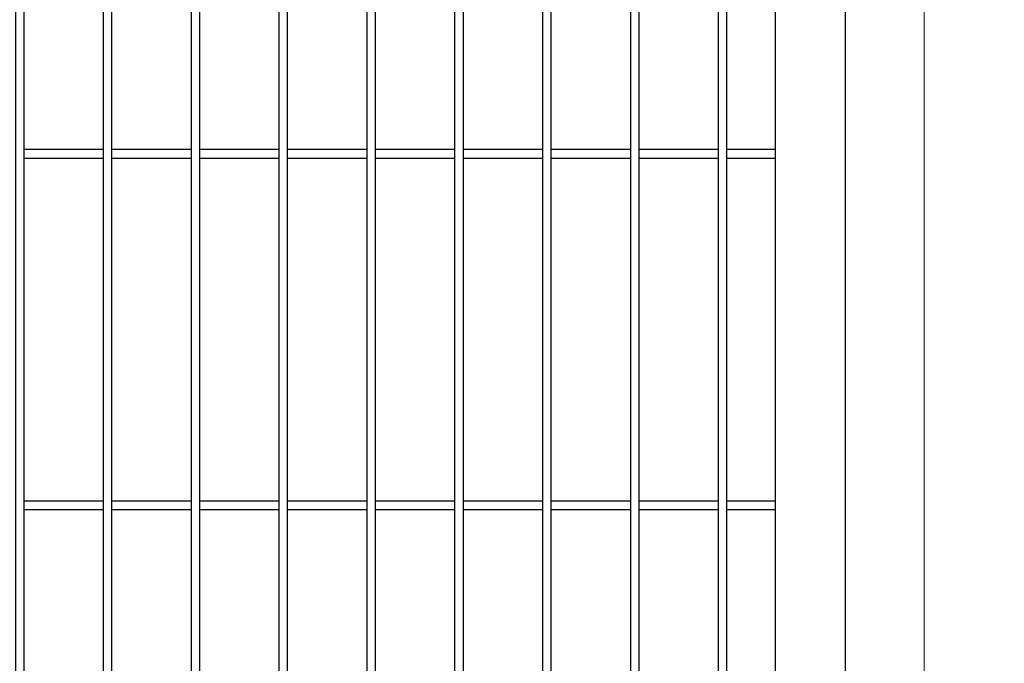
# Model space of a CAD drawing. Header units: inches. Extents: x 43593 to 117387, y -66787 to -26237.
# Tile 267 of 340: x 50342 to 50454, y -27768 to -27695. Entities that reach past the tile are written whole.
import ezdxf

# ---------------------------------------------------------------- set-up
doc = ezdxf.new("R2010")
doc.units = ezdxf.units.IN
doc.header["$MEASUREMENT"] = 0
doc.layers.get('0').update_dxf_attribs({"lineweight": 0})
doc.layers.get('Defpoints').update_dxf_attribs({"lineweight": 0})
doc.layers.add('--ogr.-panele', color=252, linetype='Continuous', lineweight=0)
doc.layers.add('AW OGRODZENIA', color=253, linetype='Continuous')
doc.styles.add('1-200', font='arial.ttf', dxfattribs={"width": 0.75, "height": 35})
doc.dimstyles.new('1-2001-2', dxfattribs={"dimtxt": 35, "dimasz": 10, "dimexe": 15, "dimexo": 10, "dimgap": 0.09, "dimtad": 0, "dimlfac": 0.5, "dimdsep": 46, "dimtxsty": '1-200', "dimblk": 'OBLIQUE', "dimcen": 0.09, "dimadec": 0, "dimazin": 0, "dimtfac": 1, "dimtdec": 4, "dimtix": 1, "dimtofl": 0, "dimtmove": 0, "dimatfit": 3, "dimldrblk": 'OBLIQUE', "dimfxl": 15, "dimfxlon": 1, "dimtvp": 0.7, "dimtolj": 1, "dimtzin": 0, "dimarcsym": 0})

# ---------------------------------------------------------------- blocks, each defined once
blk = doc.blocks.new('_OBLIQUE')
at = {"color": 0, "linetype": 'ByBlock', "lineweight": -2}
for p, q in [((-0.5, -0.5), (0.5, 0.5)), ((0, 0), (0, 0))]:
    blk.add_line(p, q, dxfattribs=at)
blk = doc.blocks.new('*D2352')
at = {"color": 0, "linetype": 'Continuous', "lineweight": -2, "ltscale": 12}
for p, q in [((50249.34, -27890.59), (50249.34, -27920.59)), ((50449.34, -27890.59), (50449.34, -27920.59)), ((50249.34, -27905.59), (50449.34, -27905.59))]:
    blk.add_line(p, q, dxfattribs=at)
at = {"layer": 'Defpoints', "color": 0}
for p in [(50249.34, -27720.95), (50449.34, -27816.4), (50449.34, -27905.59)]:
    blk.add_point(p, dxfattribs=at)
at = {"color": 0, "lineweight": -2, "xscale": 10, "yscale": 10, "zscale": 10, "rotation": 180}
blk.add_blockref('_OBLIQUE', (50249.34, -27905.59), dxfattribs=at)
at = {"color": 0, "lineweight": -2, "xscale": 10, "yscale": 10, "zscale": 10}
blk.add_blockref('_OBLIQUE', (50449.34, -27905.59), dxfattribs=at)
at = {"color": 0, "linetype": 'Continuous', "ltscale": 8, "insert": (50349.34, -27880.57), "char_height": 35, "attachment_point": 5, "style": '1-200'}
blk.add_mtext('\\A1;100', dxfattribs=at)

msp = doc.modelspace()

# ---------------------------------------------------------------- linework, layer by layer
at = {"layer": '--ogr.-panele', "color": 0}
msp.add_line((50445.197, -27843.161), (50445.197, -27536.148), dxfattribs=at)
at = {"layer": 'AW OGRODZENIA'}
for p, q in [((50436.267, -27832.587), (50436.267, -27542.587)), ((50428.267, -27550.587), (50428.267, -27824.587)), ((50342.767, -27709.508), (50351.775, -27709.508)), ((50342.767, -27709.508), (50351.775, -27709.508)), ((50342.767, -27709.508), (50351.775, -27709.508)), ((50342.767, -27709.508), (50351.775, -27709.508)), ((50342.767, -27709.508), (50351.775, -27709.508)), ((50342.767, -27709.508), (50351.775, -27709.508)), ((50342.767, -27709.508), (50351.775, -27709.508)), ((50342.767, -27709.508), (50351.775, -27709.508)), ((50342.767, -27709.508), (50351.775, -27709.508)), ((50342.767, -27709.508), (50351.775, -27709.508)), ((50342.767, -27709.508), (50351.775, -27709.508)), ((50342.767, -27709.508), (50351.775, -27709.508)), ((50342.767, -27709.508), (50351.775, -27709.508)), ((50342.767, -27709.508), (50351.775, -27709.508)), ((50342.767, -27709.508), (50351.775, -27709.508)), ((50342.767, -27709.508), (50351.775, -27709.508)), ((50342.767, -27709.508), (50351.775, -27709.508)), ((50342.767, -27709.508), (50351.775, -27709.508)), ((50342.767, -27709.508), (50351.775, -27709.508)), ((50342.767, -27709.508), (50351.775, -27709.508)), ((50342.767, -27709.508), (50351.775, -27709.508)), ((50342.767, -27709.508), (50351.775, -27709.508)), ((50342.767, -27709.508), (50351.775, -27709.508)), ((50342.767, -27709.508), (50351.775, -27709.508)), ((50342.767, -27709.508), (50351.775, -27709.508)), ((50342.767, -27710.508), (50351.775, -27710.508)), ((50342.767, -27710.508), (50351.775, -27710.508)), ((50342.767, -27710.508), (50351.775, -27710.508)), ((50342.767, -27710.508), (50351.775, -27710.508)), ((50342.767, -27710.508), (50351.775, -27710.508)), ((50342.767, -27710.508), (50351.775, -27710.508)), ((50342.767, -27710.508), (50351.775, -27710.508)), ((50342.767, -27710.508), (50351.775, -27710.508)), ((50342.767, -27710.508), (50351.775, -27710.508)), ((50342.767, -27710.508), (50351.775, -27710.508)), ((50342.767, -27710.508), (50351.775, -27710.508)), ((50342.767, -27710.508), (50351.775, -27710.508)), ((50342.767, -27710.508), (50351.775, -27710.508)), ((50342.767, -27710.508), (50351.775, -27710.508)), ((50342.767, -27710.508), (50351.775, -27710.508)), ((50342.767, -27710.508), (50351.775, -27710.508)), ((50342.767, -27710.508), (50351.775, -27710.508)), ((50342.767, -27710.508), (50351.775, -27710.508)), ((50342.767, -27710.508), (50351.775, -27710.508)), ((50342.767, -27710.508), (50351.775, -27710.508)), ((50342.767, -27710.508), (50351.775, -27710.508)), ((50342.767, -27710.508), (50351.775, -27710.508)), ((50342.767, -27710.508), (50351.775, -27710.508)), ((50342.767, -27710.508), (50351.775, -27710.508)), ((50342.767, -27710.508), (50351.775, -27710.508)), ((50352.767, -27709.508), (50361.775, -27709.508)), ((50352.767, -27709.508), (50361.775, -27709.508)), ((50352.767, -27709.508), (50361.775, -27709.508)), ((50352.767, -27709.508), (50361.775, -27709.508)), ((50352.767, -27709.508), (50361.775, -27709.508)), ((50352.767, -27709.508), (50361.775, -27709.508)), ((50352.767, -27709.508), (50361.775, -27709.508)), ((50352.767, -27709.508), (50361.775, -27709.508)), ((50352.767, -27709.508), (50361.775, -27709.508)), ((50352.767, -27709.508), (50361.775, -27709.508)), ((50352.767, -27709.508), (50361.775, -27709.508)), ((50352.767, -27709.508), (50361.775, -27709.508)), ((50352.767, -27709.508), (50361.775, -27709.508)), ((50352.767, -27709.508), (50361.775, -27709.508)), ((50352.767, -27709.508), (50361.775, -27709.508)), ((50352.767, -27709.508), (50361.775, -27709.508)), ((50352.767, -27709.508), (50361.775, -27709.508)), ((50352.767, -27709.508), (50361.775, -27709.508)), ((50352.767, -27709.508), (50361.775, -27709.508)), ((50352.767, -27709.508), (50361.775, -27709.508)), ((50352.767, -27709.508), (50361.775, -27709.508)), ((50352.767, -27709.508), (50361.775, -27709.508)), ((50352.767, -27709.508), (50361.775, -27709.508)), ((50352.767, -27709.508), (50361.775, -27709.508)), ((50352.767, -27709.508), (50361.775, -27709.508)), ((50352.767, -27710.508), (50361.775, -27710.508)), ((50352.767, -27710.508), (50361.775, -27710.508)), ((50352.767, -27710.508), (50361.775, -27710.508)), ((50352.767, -27710.508), (50361.775, -27710.508)), ((50352.767, -27710.508), (50361.775, -27710.508)), ((50352.767, -27710.508), (50361.775, -27710.508)), ((50352.767, -27710.508), (50361.775, -27710.508)), ((50352.767, -27710.508), (50361.775, -27710.508)), ((50352.767, -27710.508), (50361.775, -27710.508)), ((50352.767, -27710.508), (50361.775, -27710.508)), ((50352.767, -27710.508), (50361.775, -27710.508)), ((50352.767, -27710.508), (50361.775, -27710.508)), ((50352.767, -27710.508), (50361.775, -27710.508)), ((50352.767, -27710.508), (50361.775, -27710.508)), ((50352.767, -27710.508), (50361.775, -27710.508)), ((50352.767, -27710.508), (50361.775, -27710.508)), ((50352.767, -27710.508), (50361.775, -27710.508)), ((50352.767, -27710.508), (50361.775, -27710.508)), ((50352.767, -27710.508), (50361.775, -27710.508)), ((50352.767, -27710.508), (50361.775, -27710.508)), ((50352.767, -27710.508), (50361.775, -27710.508)), ((50352.767, -27710.508), (50361.775, -27710.508)), ((50352.767, -27710.508), (50361.775, -27710.508)), ((50352.767, -27710.508), (50361.775, -27710.508)), ((50352.767, -27710.508), (50361.775, -27710.508)), ((50362.767, -27709.508), (50371.775, -27709.508)), ((50362.767, -27709.508), (50371.775, -27709.508)), ((50362.767, -27709.508), (50371.775, -27709.508)), ((50362.767, -27709.508), (50371.775, -27709.508)), ((50362.767, -27709.508), (50371.775, -27709.508)), ((50362.767, -27709.508), (50371.775, -27709.508)), ((50362.767, -27709.508), (50371.775, -27709.508)), ((50362.767, -27709.508), (50371.775, -27709.508)), ((50362.767, -27709.508), (50371.775, -27709.508)), ((50362.767, -27709.508), (50371.775, -27709.508)), ((50362.767, -27709.508), (50371.775, -27709.508)), ((50362.767, -27709.508), (50371.775, -27709.508)), ((50362.767, -27709.508), (50371.775, -27709.508)), ((50362.767, -27709.508), (50371.775, -27709.508)), ((50362.767, -27709.508), (50371.775, -27709.508)), ((50362.767, -27709.508), (50371.775, -27709.508)), ((50362.767, -27709.508), (50371.775, -27709.508)), ((50362.767, -27709.508), (50371.775, -27709.508)), ((50362.767, -27709.508), (50371.775, -27709.508)), ((50362.767, -27709.508), (50371.775, -27709.508)), ((50362.767, -27709.508), (50371.775, -27709.508)), ((50362.767, -27709.508), (50371.775, -27709.508)), ((50362.767, -27709.508), (50371.775, -27709.508)), ((50362.767, -27709.508), (50371.775, -27709.508)), ((50362.767, -27709.508), (50371.775, -27709.508)), ((50362.767, -27710.508), (50371.775, -27710.508)), ((50362.767, -27710.508), (50371.775, -27710.508)), ((50362.767, -27710.508), (50371.775, -27710.508)), ((50362.767, -27710.508), (50371.775, -27710.508)), ((50362.767, -27710.508), (50371.775, -27710.508)), ((50362.767, -27710.508), (50371.775, -27710.508)), ((50362.767, -27710.508), (50371.775, -27710.508)), ((50362.767, -27710.508), (50371.775, -27710.508)), ((50362.767, -27710.508), (50371.775, -27710.508)), ((50362.767, -27710.508), (50371.775, -27710.508)), ((50362.767, -27710.508), (50371.775, -27710.508)), ((50362.767, -27710.508), (50371.775, -27710.508)), ((50362.767, -27710.508), (50371.775, -27710.508)), ((50362.767, -27710.508), (50371.775, -27710.508)), ((50362.767, -27710.508), (50371.775, -27710.508)), ((50362.767, -27710.508), (50371.775, -27710.508)), ((50362.767, -27710.508), (50371.775, -27710.508)), ((50362.767, -27710.508), (50371.775, -27710.508)), ((50362.767, -27710.508), (50371.775, -27710.508)), ((50362.767, -27710.508), (50371.775, -27710.508)), ((50362.767, -27710.508), (50371.775, -27710.508)), ((50362.767, -27710.508), (50371.775, -27710.508)), ((50362.767, -27710.508), (50371.775, -27710.508)), ((50362.767, -27710.508), (50371.775, -27710.508)), ((50362.767, -27710.508), (50371.775, -27710.508)), ((50372.767, -27709.508), (50381.775, -27709.508)), ((50372.767, -27709.508), (50381.775, -27709.508)), ((50372.767, -27709.508), (50381.775, -27709.508)), ((50372.767, -27709.508), (50381.775, -27709.508)), ((50372.767, -27709.508), (50381.775, -27709.508)), ((50372.767, -27709.508), (50381.775, -27709.508)), ((50372.767, -27709.508), (50381.775, -27709.508)), ((50372.767, -27709.508), (50381.775, -27709.508)), ((50372.767, -27709.508), (50381.775, -27709.508)), ((50372.767, -27709.508), (50381.775, -27709.508)), ((50372.767, -27709.508), (50381.775, -27709.508)), ((50372.767, -27709.508), (50381.775, -27709.508)), ((50372.767, -27709.508), (50381.775, -27709.508)), ((50372.767, -27709.508), (50381.775, -27709.508)), ((50372.767, -27709.508), (50381.775, -27709.508)), ((50372.767, -27709.508), (50381.775, -27709.508)), ((50372.767, -27709.508), (50381.775, -27709.508)), ((50372.767, -27709.508), (50381.775, -27709.508)), ((50372.767, -27709.508), (50381.775, -27709.508)), ((50372.767, -27709.508), (50381.775, -27709.508)), ((50372.767, -27709.508), (50381.775, -27709.508)), ((50372.767, -27709.508), (50381.775, -27709.508)), ((50372.767, -27709.508), (50381.775, -27709.508)), ((50372.767, -27709.508), (50381.775, -27709.508)), ((50372.767, -27709.508), (50381.775, -27709.508)), ((50372.767, -27710.508), (50381.775, -27710.508)), ((50372.767, -27710.508), (50381.775, -27710.508)), ((50372.767, -27710.508), (50381.775, -27710.508)), ((50372.767, -27710.508), (50381.775, -27710.508)), ((50372.767, -27710.508), (50381.775, -27710.508)), ((50372.767, -27710.508), (50381.775, -27710.508)), ((50372.767, -27710.508), (50381.775, -27710.508)), ((50372.767, -27710.508), (50381.775, -27710.508)), ((50372.767, -27710.508), (50381.775, -27710.508)), ((50372.767, -27710.508), (50381.775, -27710.508)), ((50372.767, -27710.508), (50381.775, -27710.508)), ((50372.767, -27710.508), (50381.775, -27710.508)), ((50372.767, -27710.508), (50381.775, -27710.508)), ((50372.767, -27710.508), (50381.775, -27710.508)), ((50372.767, -27710.508), (50381.775, -27710.508)), ((50372.767, -27710.508), (50381.775, -27710.508)), ((50372.767, -27710.508), (50381.775, -27710.508)), ((50372.767, -27710.508), (50381.775, -27710.508)), ((50372.767, -27710.508), (50381.775, -27710.508)), ((50372.767, -27710.508), (50381.775, -27710.508)), ((50372.767, -27710.508), (50381.775, -27710.508)), ((50372.767, -27710.508), (50381.775, -27710.508)), ((50372.767, -27710.508), (50381.775, -27710.508)), ((50372.767, -27710.508), (50381.775, -27710.508)), ((50372.767, -27710.508), (50381.775, -27710.508)), ((50382.767, -27709.508), (50391.775, -27709.508)), ((50382.767, -27709.508), (50391.775, -27709.508)), ((50382.767, -27709.508), (50391.775, -27709.508)), ((50382.767, -27709.508), (50391.775, -27709.508)), ((50382.767, -27709.508), (50391.775, -27709.508)), ((50382.767, -27709.508), (50391.775, -27709.508)), ((50382.767, -27709.508), (50391.775, -27709.508)), ((50382.767, -27709.508), (50391.775, -27709.508)), ((50382.767, -27709.508), (50391.775, -27709.508)), ((50382.767, -27709.508), (50391.775, -27709.508)), ((50382.767, -27709.508), (50391.775, -27709.508)), ((50382.767, -27709.508), (50391.775, -27709.508)), ((50382.767, -27709.508), (50391.775, -27709.508)), ((50382.767, -27709.508), (50391.775, -27709.508)), ((50382.767, -27709.508), (50391.775, -27709.508)), ((50382.767, -27709.508), (50391.775, -27709.508)), ((50382.767, -27709.508), (50391.775, -27709.508)), ((50382.767, -27709.508), (50391.775, -27709.508)), ((50382.767, -27709.508), (50391.775, -27709.508)), ((50382.767, -27709.508), (50391.775, -27709.508)), ((50382.767, -27709.508), (50391.775, -27709.508)), ((50382.767, -27709.508), (50391.775, -27709.508)), ((50382.767, -27709.508), (50391.775, -27709.508)), ((50382.767, -27709.508), (50391.775, -27709.508)), ((50382.767, -27709.508), (50391.775, -27709.508)), ((50382.767, -27710.508), (50391.775, -27710.508)), ((50382.767, -27710.508), (50391.775, -27710.508)), ((50382.767, -27710.508), (50391.775, -27710.508)), ((50382.767, -27710.508), (50391.775, -27710.508)), ((50382.767, -27710.508), (50391.775, -27710.508)), ((50382.767, -27710.508), (50391.775, -27710.508)), ((50382.767, -27710.508), (50391.775, -27710.508)), ((50382.767, -27710.508), (50391.775, -27710.508)), ((50382.767, -27710.508), (50391.775, -27710.508)), ((50382.767, -27710.508), (50391.775, -27710.508)), ((50382.767, -27710.508), (50391.775, -27710.508)), ((50382.767, -27710.508), (50391.775, -27710.508)), ((50382.767, -27710.508), (50391.775, -27710.508)), ((50382.767, -27710.508), (50391.775, -27710.508)), ((50382.767, -27710.508), (50391.775, -27710.508)), ((50382.767, -27710.508), (50391.775, -27710.508)), ((50382.767, -27710.508), (50391.775, -27710.508)), ((50382.767, -27710.508), (50391.775, -27710.508)), ((50382.767, -27710.508), (50391.775, -27710.508)), ((50382.767, -27710.508), (50391.775, -27710.508)), ((50382.767, -27710.508), (50391.775, -27710.508)), ((50382.767, -27710.508), (50391.775, -27710.508)), ((50382.767, -27710.508), (50391.775, -27710.508)), ((50382.767, -27710.508), (50391.775, -27710.508)), ((50382.767, -27710.508), (50391.775, -27710.508)), ((50392.767, -27709.508), (50401.775, -27709.508)), ((50392.767, -27709.508), (50401.775, -27709.508)), ((50392.767, -27709.508), (50401.775, -27709.508)), ((50392.767, -27709.508), (50401.775, -27709.508)), ((50392.767, -27709.508), (50401.775, -27709.508)), ((50392.767, -27709.508), (50401.775, -27709.508)), ((50392.767, -27709.508), (50401.775, -27709.508)), ((50392.767, -27709.508), (50401.775, -27709.508)), ((50392.767, -27709.508), (50401.775, -27709.508)), ((50392.767, -27709.508), (50401.775, -27709.508)), ((50392.767, -27709.508), (50401.775, -27709.508)), ((50392.767, -27709.508), (50401.775, -27709.508)), ((50392.767, -27709.508), (50401.775, -27709.508)), ((50392.767, -27709.508), (50401.775, -27709.508)), ((50392.767, -27709.508), (50401.775, -27709.508)), ((50392.767, -27709.508), (50401.775, -27709.508)), ((50392.767, -27709.508), (50401.775, -27709.508)), ((50392.767, -27709.508), (50401.775, -27709.508)), ((50392.767, -27709.508), (50401.775, -27709.508)), ((50392.767, -27709.508), (50401.775, -27709.508)), ((50392.767, -27709.508), (50401.775, -27709.508)), ((50392.767, -27709.508), (50401.775, -27709.508)), ((50392.767, -27709.508), (50401.775, -27709.508)), ((50392.767, -27709.508), (50401.775, -27709.508)), ((50392.767, -27709.508), (50401.775, -27709.508)), ((50392.767, -27710.508), (50401.775, -27710.508)), ((50392.767, -27710.508), (50401.775, -27710.508)), ((50392.767, -27710.508), (50401.775, -27710.508)), ((50392.767, -27710.508), (50401.775, -27710.508)), ((50392.767, -27710.508), (50401.775, -27710.508)), ((50392.767, -27710.508), (50401.775, -27710.508)), ((50392.767, -27710.508), (50401.775, -27710.508)), ((50392.767, -27710.508), (50401.775, -27710.508)), ((50392.767, -27710.508), (50401.775, -27710.508)), ((50392.767, -27710.508), (50401.775, -27710.508)), ((50392.767, -27710.508), (50401.775, -27710.508)), ((50392.767, -27710.508), (50401.775, -27710.508)), ((50392.767, -27710.508), (50401.775, -27710.508)), ((50392.767, -27710.508), (50401.775, -27710.508)), ((50392.767, -27710.508), (50401.775, -27710.508)), ((50392.767, -27710.508), (50401.775, -27710.508)), ((50392.767, -27710.508), (50401.775, -27710.508)), ((50392.767, -27710.508), (50401.775, -27710.508)), ((50392.767, -27710.508), (50401.775, -27710.508)), ((50392.767, -27710.508), (50401.775, -27710.508)), ((50392.767, -27710.508), (50401.775, -27710.508)), ((50392.767, -27710.508), (50401.775, -27710.508)), ((50392.767, -27710.508), (50401.775, -27710.508)), ((50392.767, -27710.508), (50401.775, -27710.508)), ((50392.767, -27710.508), (50401.775, -27710.508)), ((50402.767, -27709.508), (50411.775, -27709.508)), ((50402.767, -27709.508), (50411.775, -27709.508)), ((50402.767, -27709.508), (50411.775, -27709.508)), ((50402.767, -27709.508), (50411.775, -27709.508)), ((50402.767, -27709.508), (50411.775, -27709.508)), ((50402.767, -27709.508), (50411.775, -27709.508)), ((50402.767, -27709.508), (50411.775, -27709.508)), ((50402.767, -27709.508), (50411.775, -27709.508)), ((50402.767, -27709.508), (50411.775, -27709.508)), ((50402.767, -27709.508), (50411.775, -27709.508)), ((50402.767, -27709.508), (50411.775, -27709.508)), ((50402.767, -27709.508), (50411.775, -27709.508)), ((50402.767, -27709.508), (50411.775, -27709.508)), ((50402.767, -27709.508), (50411.775, -27709.508)), ((50402.767, -27709.508), (50411.775, -27709.508)), ((50402.767, -27709.508), (50411.775, -27709.508)), ((50402.767, -27709.508), (50411.775, -27709.508)), ((50402.767, -27709.508), (50411.775, -27709.508)), ((50402.767, -27709.508), (50411.775, -27709.508)), ((50402.767, -27709.508), (50411.775, -27709.508)), ((50402.767, -27709.508), (50411.775, -27709.508)), ((50402.767, -27709.508), (50411.775, -27709.508)), ((50402.767, -27709.508), (50411.775, -27709.508)), ((50402.767, -27709.508), (50411.775, -27709.508)), ((50402.767, -27709.508), (50411.775, -27709.508)), ((50402.767, -27710.508), (50411.775, -27710.508)), ((50402.767, -27710.508), (50411.775, -27710.508)), ((50402.767, -27710.508), (50411.775, -27710.508)), ((50402.767, -27710.508), (50411.775, -27710.508)), ((50402.767, -27710.508), (50411.775, -27710.508)), ((50402.767, -27710.508), (50411.775, -27710.508)), ((50402.767, -27710.508), (50411.775, -27710.508)), ((50402.767, -27710.508), (50411.775, -27710.508)), ((50402.767, -27710.508), (50411.775, -27710.508)), ((50402.767, -27710.508), (50411.775, -27710.508)), ((50402.767, -27710.508), (50411.775, -27710.508)), ((50402.767, -27710.508), (50411.775, -27710.508)), ((50402.767, -27710.508), (50411.775, -27710.508)), ((50402.767, -27710.508), (50411.775, -27710.508)), ((50402.767, -27710.508), (50411.775, -27710.508)), ((50402.767, -27710.508), (50411.775, -27710.508)), ((50402.767, -27710.508), (50411.775, -27710.508)), ((50402.767, -27710.508), (50411.775, -27710.508)), ((50402.767, -27710.508), (50411.775, -27710.508)), ((50402.767, -27710.508), (50411.775, -27710.508)), ((50402.767, -27710.508), (50411.775, -27710.508)), ((50402.767, -27710.508), (50411.775, -27710.508)), ((50402.767, -27710.508), (50411.775, -27710.508)), ((50402.767, -27710.508), (50411.775, -27710.508)), ((50402.767, -27710.508), (50411.775, -27710.508)), ((50412.767, -27709.508), (50421.775, -27709.508)), ((50412.767, -27709.508), (50421.775, -27709.508)), ((50412.767, -27709.508), (50421.775, -27709.508)), ((50412.767, -27709.508), (50421.775, -27709.508)), ((50412.767, -27709.508), (50421.775, -27709.508)), ((50412.767, -27709.508), (50421.775, -27709.508)), ((50412.767, -27709.508), (50421.775, -27709.508)), ((50412.767, -27709.508), (50421.775, -27709.508)), ((50412.767, -27709.508), (50421.775, -27709.508)), ((50412.767, -27709.508), (50421.775, -27709.508)), ((50412.767, -27709.508), (50421.775, -27709.508)), ((50412.767, -27709.508), (50421.775, -27709.508)), ((50412.767, -27709.508), (50421.775, -27709.508)), ((50412.767, -27709.508), (50421.775, -27709.508)), ((50412.767, -27709.508), (50421.775, -27709.508)), ((50412.767, -27709.508), (50421.775, -27709.508)), ((50412.767, -27709.508), (50421.775, -27709.508)), ((50412.767, -27709.508), (50421.775, -27709.508)), ((50412.767, -27709.508), (50421.775, -27709.508)), ((50412.767, -27709.508), (50421.775, -27709.508)), ((50412.767, -27709.508), (50421.775, -27709.508)), ((50412.767, -27709.508), (50421.775, -27709.508)), ((50412.767, -27709.508), (50421.775, -27709.508)), ((50412.767, -27709.508), (50421.775, -27709.508)), ((50412.767, -27709.508), (50421.775, -27709.508)), ((50412.767, -27710.508), (50421.775, -27710.508)), ((50412.767, -27710.508), (50421.775, -27710.508)), ((50412.767, -27710.508), (50421.775, -27710.508)), ((50412.767, -27710.508), (50421.775, -27710.508)), ((50412.767, -27710.508), (50421.775, -27710.508)), ((50412.767, -27710.508), (50421.775, -27710.508)), ((50412.767, -27710.508), (50421.775, -27710.508)), ((50412.767, -27710.508), (50421.775, -27710.508)), ((50412.767, -27710.508), (50421.775, -27710.508)), ((50412.767, -27710.508), (50421.775, -27710.508)), ((50412.767, -27710.508), (50421.775, -27710.508)), ((50412.767, -27710.508), (50421.775, -27710.508)), ((50412.767, -27710.508), (50421.775, -27710.508)), ((50412.767, -27710.508), (50421.775, -27710.508)), ((50412.767, -27710.508), (50421.775, -27710.508)), ((50412.767, -27710.508), (50421.775, -27710.508)), ((50412.767, -27710.508), (50421.775, -27710.508)), ((50412.767, -27710.508), (50421.775, -27710.508)), ((50412.767, -27710.508), (50421.775, -27710.508)), ((50412.767, -27710.508), (50421.775, -27710.508)), ((50412.767, -27710.508), (50421.775, -27710.508)), ((50412.767, -27710.508), (50421.775, -27710.508)), ((50412.767, -27710.508), (50421.775, -27710.508)), ((50412.767, -27710.508), (50421.775, -27710.508)), ((50412.767, -27710.508), (50421.775, -27710.508)), ((50422.767, -27709.508), (50428.267, -27709.508)), ((50422.767, -27709.508), (50428.267, -27709.508)), ((50422.767, -27709.508), (50428.267, -27709.508)), ((50422.767, -27709.508), (50428.267, -27709.508)), ((50422.767, -27709.508), (50428.267, -27709.508)), ((50422.767, -27709.508), (50428.267, -27709.508)), ((50422.767, -27709.508), (50428.267, -27709.508)), ((50422.767, -27709.508), (50428.267, -27709.508)), ((50422.767, -27709.508), (50428.267, -27709.508)), ((50422.767, -27709.508), (50428.267, -27709.508)), ((50422.767, -27709.508), (50428.267, -27709.508)), ((50422.767, -27709.508), (50428.267, -27709.508)), ((50422.767, -27709.508), (50428.267, -27709.508)), ((50422.767, -27709.508), (50428.267, -27709.508)), ((50422.767, -27709.508), (50428.267, -27709.508)), ((50422.767, -27709.508), (50428.267, -27709.508)), ((50422.767, -27709.508), (50428.267, -27709.508)), ((50422.767, -27709.508), (50428.267, -27709.508)), ((50422.767, -27709.508), (50428.267, -27709.508)), ((50422.767, -27709.508), (50428.267, -27709.508)), ((50422.767, -27709.508), (50428.267, -27709.508)), ((50422.767, -27709.508), (50428.267, -27709.508)), ((50422.767, -27709.508), (50428.267, -27709.508)), ((50422.767, -27709.508), (50428.267, -27709.508)), ((50422.767, -27709.508), (50428.267, -27709.508)), ((50422.767, -27710.508), (50428.267, -27710.508)), ((50422.767, -27710.508), (50428.267, -27710.508)), ((50422.767, -27710.508), (50428.267, -27710.508)), ((50422.767, -27710.508), (50428.267, -27710.508)), ((50422.767, -27710.508), (50428.267, -27710.508)), ((50422.767, -27710.508), (50428.267, -27710.508)), ((50422.767, -27710.508), (50428.267, -27710.508)), ((50422.767, -27710.508), (50428.267, -27710.508)), ((50422.767, -27710.508), (50428.267, -27710.508)), ((50422.767, -27710.508), (50428.267, -27710.508)), ((50422.767, -27710.508), (50428.267, -27710.508)), ((50422.767, -27710.508), (50428.267, -27710.508)), ((50422.767, -27710.508), (50428.267, -27710.508)), ((50422.767, -27710.508), (50428.267, -27710.508)), ((50422.767, -27710.508), (50428.267, -27710.508)), ((50422.767, -27710.508), (50428.267, -27710.508)), ((50422.767, -27710.508), (50428.267, -27710.508)), ((50422.767, -27710.508), (50428.267, -27710.508)), ((50422.767, -27710.508), (50428.267, -27710.508)), ((50422.767, -27710.508), (50428.267, -27710.508)), ((50422.767, -27710.508), (50428.267, -27710.508)), ((50422.767, -27710.508), (50428.267, -27710.508)), ((50422.767, -27710.508), (50428.267, -27710.508)), ((50422.767, -27710.508), (50428.267, -27710.508)), ((50422.767, -27710.508), (50428.267, -27710.508)), ((50342.767, -27749.508), (50351.775, -27749.508)), ((50342.767, -27749.508), (50351.775, -27749.508)), ((50342.767, -27749.508), (50351.775, -27749.508)), ((50342.767, -27749.508), (50351.775, -27749.508)), ((50342.767, -27749.508), (50351.775, -27749.508)), ((50342.767, -27749.508), (50351.775, -27749.508)), ((50342.767, -27749.508), (50351.775, -27749.508)), ((50342.767, -27749.508), (50351.775, -27749.508)), ((50342.767, -27749.508), (50351.775, -27749.508)), ((50342.767, -27749.508), (50351.775, -27749.508)), ((50342.767, -27749.508), (50351.775, -27749.508)), ((50342.767, -27749.508), (50351.775, -27749.508)), ((50342.767, -27749.508), (50351.775, -27749.508)), ((50342.767, -27749.508), (50351.775, -27749.508)), ((50342.767, -27749.508), (50351.775, -27749.508)), ((50342.767, -27749.508), (50351.775, -27749.508)), ((50342.767, -27749.508), (50351.775, -27749.508)), ((50342.767, -27749.508), (50351.775, -27749.508)), ((50342.767, -27749.508), (50351.775, -27749.508)), ((50342.767, -27749.508), (50351.775, -27749.508)), ((50342.767, -27749.508), (50351.775, -27749.508)), ((50342.767, -27749.508), (50351.775, -27749.508)), ((50342.767, -27749.508), (50351.775, -27749.508)), ((50342.767, -27749.508), (50351.775, -27749.508)), ((50342.767, -27749.508), (50351.775, -27749.508)), ((50352.767, -27749.508), (50361.775, -27749.508)), ((50352.767, -27749.508), (50361.775, -27749.508)), ((50352.767, -27749.508), (50361.775, -27749.508)), ((50352.767, -27749.508), (50361.775, -27749.508)), ((50352.767, -27749.508), (50361.775, -27749.508)), ((50352.767, -27749.508), (50361.775, -27749.508)), ((50352.767, -27749.508), (50361.775, -27749.508)), ((50352.767, -27749.508), (50361.775, -27749.508)), ((50352.767, -27749.508), (50361.775, -27749.508)), ((50352.767, -27749.508), (50361.775, -27749.508)), ((50352.767, -27749.508), (50361.775, -27749.508)), ((50352.767, -27749.508), (50361.775, -27749.508)), ((50352.767, -27749.508), (50361.775, -27749.508)), ((50352.767, -27749.508), (50361.775, -27749.508)), ((50352.767, -27749.508), (50361.775, -27749.508)), ((50352.767, -27749.508), (50361.775, -27749.508)), ((50352.767, -27749.508), (50361.775, -27749.508)), ((50352.767, -27749.508), (50361.775, -27749.508)), ((50352.767, -27749.508), (50361.775, -27749.508)), ((50352.767, -27749.508), (50361.775, -27749.508)), ((50352.767, -27749.508), (50361.775, -27749.508)), ((50352.767, -27749.508), (50361.775, -27749.508)), ((50352.767, -27749.508), (50361.775, -27749.508)), ((50352.767, -27749.508), (50361.775, -27749.508)), ((50352.767, -27749.508), (50361.775, -27749.508)), ((50362.767, -27749.508), (50371.775, -27749.508)), ((50362.767, -27749.508), (50371.775, -27749.508)), ((50362.767, -27749.508), (50371.775, -27749.508)), ((50362.767, -27749.508), (50371.775, -27749.508)), ((50362.767, -27749.508), (50371.775, -27749.508)), ((50362.767, -27749.508), (50371.775, -27749.508)), ((50362.767, -27749.508), (50371.775, -27749.508)), ((50362.767, -27749.508), (50371.775, -27749.508)), ((50362.767, -27749.508), (50371.775, -27749.508)), ((50362.767, -27749.508), (50371.775, -27749.508)), ((50362.767, -27749.508), (50371.775, -27749.508)), ((50362.767, -27749.508), (50371.775, -27749.508)), ((50362.767, -27749.508), (50371.775, -27749.508)), ((50362.767, -27749.508), (50371.775, -27749.508)), ((50362.767, -27749.508), (50371.775, -27749.508)), ((50362.767, -27749.508), (50371.775, -27749.508)), ((50362.767, -27749.508), (50371.775, -27749.508)), ((50362.767, -27749.508), (50371.775, -27749.508)), ((50362.767, -27749.508), (50371.775, -27749.508)), ((50362.767, -27749.508), (50371.775, -27749.508)), ((50362.767, -27749.508), (50371.775, -27749.508)), ((50362.767, -27749.508), (50371.775, -27749.508)), ((50362.767, -27749.508), (50371.775, -27749.508)), ((50362.767, -27749.508), (50371.775, -27749.508)), ((50362.767, -27749.508), (50371.775, -27749.508)), ((50372.767, -27749.508), (50381.775, -27749.508)), ((50372.767, -27749.508), (50381.775, -27749.508)), ((50372.767, -27749.508), (50381.775, -27749.508)), ((50372.767, -27749.508), (50381.775, -27749.508)), ((50372.767, -27749.508), (50381.775, -27749.508)), ((50372.767, -27749.508), (50381.775, -27749.508)), ((50372.767, -27749.508), (50381.775, -27749.508)), ((50372.767, -27749.508), (50381.775, -27749.508)), ((50372.767, -27749.508), (50381.775, -27749.508)), ((50372.767, -27749.508), (50381.775, -27749.508)), ((50372.767, -27749.508), (50381.775, -27749.508)), ((50372.767, -27749.508), (50381.775, -27749.508)), ((50372.767, -27749.508), (50381.775, -27749.508)), ((50372.767, -27749.508), (50381.775, -27749.508)), ((50372.767, -27749.508), (50381.775, -27749.508)), ((50372.767, -27749.508), (50381.775, -27749.508)), ((50372.767, -27749.508), (50381.775, -27749.508)), ((50372.767, -27749.508), (50381.775, -27749.508)), ((50372.767, -27749.508), (50381.775, -27749.508)), ((50372.767, -27749.508), (50381.775, -27749.508)), ((50372.767, -27749.508), (50381.775, -27749.508)), ((50372.767, -27749.508), (50381.775, -27749.508)), ((50372.767, -27749.508), (50381.775, -27749.508)), ((50372.767, -27749.508), (50381.775, -27749.508)), ((50372.767, -27749.508), (50381.775, -27749.508)), ((50382.767, -27749.508), (50391.775, -27749.508)), ((50382.767, -27749.508), (50391.775, -27749.508)), ((50382.767, -27749.508), (50391.775, -27749.508)), ((50382.767, -27749.508), (50391.775, -27749.508)), ((50382.767, -27749.508), (50391.775, -27749.508)), ((50382.767, -27749.508), (50391.775, -27749.508)), ((50382.767, -27749.508), (50391.775, -27749.508)), ((50382.767, -27749.508), (50391.775, -27749.508)), ((50382.767, -27749.508), (50391.775, -27749.508)), ((50382.767, -27749.508), (50391.775, -27749.508)), ((50382.767, -27749.508), (50391.775, -27749.508)), ((50382.767, -27749.508), (50391.775, -27749.508)), ((50382.767, -27749.508), (50391.775, -27749.508)), ((50382.767, -27749.508), (50391.775, -27749.508)), ((50382.767, -27749.508), (50391.775, -27749.508)), ((50382.767, -27749.508), (50391.775, -27749.508)), ((50382.767, -27749.508), (50391.775, -27749.508)), ((50382.767, -27749.508), (50391.775, -27749.508)), ((50382.767, -27749.508), (50391.775, -27749.508)), ((50382.767, -27749.508), (50391.775, -27749.508)), ((50382.767, -27749.508), (50391.775, -27749.508)), ((50382.767, -27749.508), (50391.775, -27749.508)), ((50382.767, -27749.508), (50391.775, -27749.508)), ((50382.767, -27749.508), (50391.775, -27749.508)), ((50382.767, -27749.508), (50391.775, -27749.508)), ((50392.767, -27749.508), (50401.775, -27749.508)), ((50392.767, -27749.508), (50401.775, -27749.508)), ((50392.767, -27749.508), (50401.775, -27749.508)), ((50392.767, -27749.508), (50401.775, -27749.508)), ((50392.767, -27749.508), (50401.775, -27749.508)), ((50392.767, -27749.508), (50401.775, -27749.508)), ((50392.767, -27749.508), (50401.775, -27749.508)), ((50392.767, -27749.508), (50401.775, -27749.508)), ((50392.767, -27749.508), (50401.775, -27749.508)), ((50392.767, -27749.508), (50401.775, -27749.508)), ((50392.767, -27749.508), (50401.775, -27749.508)), ((50392.767, -27749.508), (50401.775, -27749.508)), ((50392.767, -27749.508), (50401.775, -27749.508)), ((50392.767, -27749.508), (50401.775, -27749.508)), ((50392.767, -27749.508), (50401.775, -27749.508)), ((50392.767, -27749.508), (50401.775, -27749.508)), ((50392.767, -27749.508), (50401.775, -27749.508)), ((50392.767, -27749.508), (50401.775, -27749.508)), ((50392.767, -27749.508), (50401.775, -27749.508)), ((50392.767, -27749.508), (50401.775, -27749.508)), ((50392.767, -27749.508), (50401.775, -27749.508)), ((50392.767, -27749.508), (50401.775, -27749.508)), ((50392.767, -27749.508), (50401.775, -27749.508)), ((50392.767, -27749.508), (50401.775, -27749.508)), ((50392.767, -27749.508), (50401.775, -27749.508)), ((50402.767, -27749.508), (50411.775, -27749.508)), ((50402.767, -27749.508), (50411.775, -27749.508)), ((50402.767, -27749.508), (50411.775, -27749.508)), ((50402.767, -27749.508), (50411.775, -27749.508)), ((50402.767, -27749.508), (50411.775, -27749.508)), ((50402.767, -27749.508), (50411.775, -27749.508)), ((50402.767, -27749.508), (50411.775, -27749.508)), ((50402.767, -27749.508), (50411.775, -27749.508)), ((50402.767, -27749.508), (50411.775, -27749.508)), ((50402.767, -27749.508), (50411.775, -27749.508)), ((50402.767, -27749.508), (50411.775, -27749.508)), ((50402.767, -27749.508), (50411.775, -27749.508)), ((50402.767, -27749.508), (50411.775, -27749.508)), ((50402.767, -27749.508), (50411.775, -27749.508)), ((50402.767, -27749.508), (50411.775, -27749.508)), ((50402.767, -27749.508), (50411.775, -27749.508)), ((50402.767, -27749.508), (50411.775, -27749.508)), ((50402.767, -27749.508), (50411.775, -27749.508)), ((50402.767, -27749.508), (50411.775, -27749.508)), ((50402.767, -27749.508), (50411.775, -27749.508)), ((50402.767, -27749.508), (50411.775, -27749.508)), ((50402.767, -27749.508), (50411.775, -27749.508)), ((50402.767, -27749.508), (50411.775, -27749.508)), ((50402.767, -27749.508), (50411.775, -27749.508)), ((50402.767, -27749.508), (50411.775, -27749.508)), ((50412.767, -27749.508), (50421.775, -27749.508)), ((50412.767, -27749.508), (50421.775, -27749.508)), ((50412.767, -27749.508), (50421.775, -27749.508)), ((50412.767, -27749.508), (50421.775, -27749.508)), ((50412.767, -27749.508), (50421.775, -27749.508)), ((50412.767, -27749.508), (50421.775, -27749.508)), ((50412.767, -27749.508), (50421.775, -27749.508)), ((50412.767, -27749.508), (50421.775, -27749.508)), ((50412.767, -27749.508), (50421.775, -27749.508)), ((50412.767, -27749.508), (50421.775, -27749.508)), ((50412.767, -27749.508), (50421.775, -27749.508)), ((50412.767, -27749.508), (50421.775, -27749.508)), ((50412.767, -27749.508), (50421.775, -27749.508)), ((50412.767, -27749.508), (50421.775, -27749.508)), ((50412.767, -27749.508), (50421.775, -27749.508)), ((50412.767, -27749.508), (50421.775, -27749.508)), ((50412.767, -27749.508), (50421.775, -27749.508)), ((50412.767, -27749.508), (50421.775, -27749.508)), ((50412.767, -27749.508), (50421.775, -27749.508)), ((50412.767, -27749.508), (50421.775, -27749.508)), ((50412.767, -27749.508), (50421.775, -27749.508)), ((50412.767, -27749.508), (50421.775, -27749.508)), ((50412.767, -27749.508), (50421.775, -27749.508)), ((50412.767, -27749.508), (50421.775, -27749.508)), ((50412.767, -27749.508), (50421.775, -27749.508)), ((50422.767, -27749.508), (50428.267, -27749.508)), ((50422.767, -27749.508), (50428.267, -27749.508)), ((50422.767, -27749.508), (50428.267, -27749.508)), ((50422.767, -27749.508), (50428.267, -27749.508)), ((50422.767, -27749.508), (50428.267, -27749.508)), ((50422.767, -27749.508), (50428.267, -27749.508)), ((50422.767, -27749.508), (50428.267, -27749.508)), ((50422.767, -27749.508), (50428.267, -27749.508)), ((50422.767, -27749.508), (50428.267, -27749.508)), ((50422.767, -27749.508), (50428.267, -27749.508)), ((50422.767, -27749.508), (50428.267, -27749.508)), ((50422.767, -27749.508), (50428.267, -27749.508)), ((50422.767, -27749.508), (50428.267, -27749.508)), ((50422.767, -27749.508), (50428.267, -27749.508)), ((50422.767, -27749.508), (50428.267, -27749.508)), ((50422.767, -27749.508), (50428.267, -27749.508)), ((50422.767, -27749.508), (50428.267, -27749.508)), ((50422.767, -27749.508), (50428.267, -27749.508)), ((50422.767, -27749.508), (50428.267, -27749.508)), ((50422.767, -27749.508), (50428.267, -27749.508)), ((50422.767, -27749.508), (50428.267, -27749.508)), ((50422.767, -27749.508), (50428.267, -27749.508)), ((50422.767, -27749.508), (50428.267, -27749.508)), ((50422.767, -27749.508), (50428.267, -27749.508)), ((50422.767, -27749.508), (50428.267, -27749.508)), ((50342.767, -27750.508), (50351.775, -27750.508)), ((50342.767, -27750.508), (50351.775, -27750.508)), ((50342.767, -27750.508), (50351.775, -27750.508)), ((50342.767, -27750.508), (50351.775, -27750.508)), ((50342.767, -27750.508), (50351.775, -27750.508)), ((50342.767, -27750.508), (50351.775, -27750.508)), ((50342.767, -27750.508), (50351.775, -27750.508)), ((50342.767, -27750.508), (50351.775, -27750.508)), ((50342.767, -27750.508), (50351.775, -27750.508)), ((50342.767, -27750.508), (50351.775, -27750.508)), ((50342.767, -27750.508), (50351.775, -27750.508)), ((50342.767, -27750.508), (50351.775, -27750.508)), ((50342.767, -27750.508), (50351.775, -27750.508)), ((50342.767, -27750.508), (50351.775, -27750.508)), ((50342.767, -27750.508), (50351.775, -27750.508)), ((50342.767, -27750.508), (50351.775, -27750.508)), ((50342.767, -27750.508), (50351.775, -27750.508)), ((50342.767, -27750.508), (50351.775, -27750.508)), ((50342.767, -27750.508), (50351.775, -27750.508)), ((50342.767, -27750.508), (50351.775, -27750.508)), ((50342.767, -27750.508), (50351.775, -27750.508)), ((50342.767, -27750.508), (50351.775, -27750.508)), ((50342.767, -27750.508), (50351.775, -27750.508)), ((50342.767, -27750.508), (50351.775, -27750.508)), ((50342.767, -27750.508), (50351.775, -27750.508)), ((50352.767, -27750.508), (50361.775, -27750.508)), ((50352.767, -27750.508), (50361.775, -27750.508)), ((50352.767, -27750.508), (50361.775, -27750.508)), ((50352.767, -27750.508), (50361.775, -27750.508)), ((50352.767, -27750.508), (50361.775, -27750.508)), ((50352.767, -27750.508), (50361.775, -27750.508)), ((50352.767, -27750.508), (50361.775, -27750.508)), ((50352.767, -27750.508), (50361.775, -27750.508)), ((50352.767, -27750.508), (50361.775, -27750.508)), ((50352.767, -27750.508), (50361.775, -27750.508)), ((50352.767, -27750.508), (50361.775, -27750.508)), ((50352.767, -27750.508), (50361.775, -27750.508)), ((50352.767, -27750.508), (50361.775, -27750.508)), ((50352.767, -27750.508), (50361.775, -27750.508)), ((50352.767, -27750.508), (50361.775, -27750.508)), ((50352.767, -27750.508), (50361.775, -27750.508)), ((50352.767, -27750.508), (50361.775, -27750.508)), ((50352.767, -27750.508), (50361.775, -27750.508)), ((50352.767, -27750.508), (50361.775, -27750.508)), ((50352.767, -27750.508), (50361.775, -27750.508)), ((50352.767, -27750.508), (50361.775, -27750.508)), ((50352.767, -27750.508), (50361.775, -27750.508)), ((50352.767, -27750.508), (50361.775, -27750.508)), ((50352.767, -27750.508), (50361.775, -27750.508)), ((50352.767, -27750.508), (50361.775, -27750.508)), ((50362.767, -27750.508), (50371.775, -27750.508)), ((50362.767, -27750.508), (50371.775, -27750.508)), ((50362.767, -27750.508), (50371.775, -27750.508)), ((50362.767, -27750.508), (50371.775, -27750.508)), ((50362.767, -27750.508), (50371.775, -27750.508)), ((50362.767, -27750.508), (50371.775, -27750.508)), ((50362.767, -27750.508), (50371.775, -27750.508)), ((50362.767, -27750.508), (50371.775, -27750.508)), ((50362.767, -27750.508), (50371.775, -27750.508)), ((50362.767, -27750.508), (50371.775, -27750.508)), ((50362.767, -27750.508), (50371.775, -27750.508)), ((50362.767, -27750.508), (50371.775, -27750.508)), ((50362.767, -27750.508), (50371.775, -27750.508)), ((50362.767, -27750.508), (50371.775, -27750.508)), ((50362.767, -27750.508), (50371.775, -27750.508)), ((50362.767, -27750.508), (50371.775, -27750.508)), ((50362.767, -27750.508), (50371.775, -27750.508)), ((50362.767, -27750.508), (50371.775, -27750.508)), ((50362.767, -27750.508), (50371.775, -27750.508)), ((50362.767, -27750.508), (50371.775, -27750.508)), ((50362.767, -27750.508), (50371.775, -27750.508)), ((50362.767, -27750.508), (50371.775, -27750.508)), ((50362.767, -27750.508), (50371.775, -27750.508)), ((50362.767, -27750.508), (50371.775, -27750.508)), ((50362.767, -27750.508), (50371.775, -27750.508)), ((50372.767, -27750.508), (50381.775, -27750.508)), ((50372.767, -27750.508), (50381.775, -27750.508)), ((50372.767, -27750.508), (50381.775, -27750.508)), ((50372.767, -27750.508), (50381.775, -27750.508)), ((50372.767, -27750.508), (50381.775, -27750.508)), ((50372.767, -27750.508), (50381.775, -27750.508)), ((50372.767, -27750.508), (50381.775, -27750.508)), ((50372.767, -27750.508), (50381.775, -27750.508)), ((50372.767, -27750.508), (50381.775, -27750.508)), ((50372.767, -27750.508), (50381.775, -27750.508)), ((50372.767, -27750.508), (50381.775, -27750.508)), ((50372.767, -27750.508), (50381.775, -27750.508)), ((50372.767, -27750.508), (50381.775, -27750.508)), ((50372.767, -27750.508), (50381.775, -27750.508)), ((50372.767, -27750.508), (50381.775, -27750.508)), ((50372.767, -27750.508), (50381.775, -27750.508)), ((50372.767, -27750.508), (50381.775, -27750.508)), ((50372.767, -27750.508), (50381.775, -27750.508)), ((50372.767, -27750.508), (50381.775, -27750.508)), ((50372.767, -27750.508), (50381.775, -27750.508)), ((50372.767, -27750.508), (50381.775, -27750.508)), ((50372.767, -27750.508), (50381.775, -27750.508)), ((50372.767, -27750.508), (50381.775, -27750.508)), ((50372.767, -27750.508), (50381.775, -27750.508)), ((50372.767, -27750.508), (50381.775, -27750.508)), ((50382.767, -27750.508), (50391.775, -27750.508)), ((50382.767, -27750.508), (50391.775, -27750.508)), ((50382.767, -27750.508), (50391.775, -27750.508)), ((50382.767, -27750.508), (50391.775, -27750.508)), ((50382.767, -27750.508), (50391.775, -27750.508)), ((50382.767, -27750.508), (50391.775, -27750.508)), ((50382.767, -27750.508), (50391.775, -27750.508)), ((50382.767, -27750.508), (50391.775, -27750.508)), ((50382.767, -27750.508), (50391.775, -27750.508)), ((50382.767, -27750.508), (50391.775, -27750.508)), ((50382.767, -27750.508), (50391.775, -27750.508)), ((50382.767, -27750.508), (50391.775, -27750.508)), ((50382.767, -27750.508), (50391.775, -27750.508)), ((50382.767, -27750.508), (50391.775, -27750.508)), ((50382.767, -27750.508), (50391.775, -27750.508)), ((50382.767, -27750.508), (50391.775, -27750.508)), ((50382.767, -27750.508), (50391.775, -27750.508)), ((50382.767, -27750.508), (50391.775, -27750.508)), ((50382.767, -27750.508), (50391.775, -27750.508)), ((50382.767, -27750.508), (50391.775, -27750.508)), ((50382.767, -27750.508), (50391.775, -27750.508)), ((50382.767, -27750.508), (50391.775, -27750.508)), ((50382.767, -27750.508), (50391.775, -27750.508)), ((50382.767, -27750.508), (50391.775, -27750.508)), ((50382.767, -27750.508), (50391.775, -27750.508)), ((50392.767, -27750.508), (50401.775, -27750.508)), ((50392.767, -27750.508), (50401.775, -27750.508)), ((50392.767, -27750.508), (50401.775, -27750.508)), ((50392.767, -27750.508), (50401.775, -27750.508)), ((50392.767, -27750.508), (50401.775, -27750.508)), ((50392.767, -27750.508), (50401.775, -27750.508)), ((50392.767, -27750.508), (50401.775, -27750.508)), ((50392.767, -27750.508), (50401.775, -27750.508)), ((50392.767, -27750.508), (50401.775, -27750.508)), ((50392.767, -27750.508), (50401.775, -27750.508)), ((50392.767, -27750.508), (50401.775, -27750.508)), ((50392.767, -27750.508), (50401.775, -27750.508)), ((50392.767, -27750.508), (50401.775, -27750.508)), ((50392.767, -27750.508), (50401.775, -27750.508)), ((50392.767, -27750.508), (50401.775, -27750.508)), ((50392.767, -27750.508), (50401.775, -27750.508)), ((50392.767, -27750.508), (50401.775, -27750.508)), ((50392.767, -27750.508), (50401.775, -27750.508)), ((50392.767, -27750.508), (50401.775, -27750.508)), ((50392.767, -27750.508), (50401.775, -27750.508)), ((50392.767, -27750.508), (50401.775, -27750.508)), ((50392.767, -27750.508), (50401.775, -27750.508)), ((50392.767, -27750.508), (50401.775, -27750.508)), ((50392.767, -27750.508), (50401.775, -27750.508)), ((50392.767, -27750.508), (50401.775, -27750.508)), ((50402.767, -27750.508), (50411.775, -27750.508)), ((50402.767, -27750.508), (50411.775, -27750.508)), ((50402.767, -27750.508), (50411.775, -27750.508)), ((50402.767, -27750.508), (50411.775, -27750.508)), ((50402.767, -27750.508), (50411.775, -27750.508)), ((50402.767, -27750.508), (50411.775, -27750.508)), ((50402.767, -27750.508), (50411.775, -27750.508)), ((50402.767, -27750.508), (50411.775, -27750.508)), ((50402.767, -27750.508), (50411.775, -27750.508)), ((50402.767, -27750.508), (50411.775, -27750.508)), ((50402.767, -27750.508), (50411.775, -27750.508)), ((50402.767, -27750.508), (50411.775, -27750.508)), ((50402.767, -27750.508), (50411.775, -27750.508)), ((50402.767, -27750.508), (50411.775, -27750.508)), ((50402.767, -27750.508), (50411.775, -27750.508)), ((50402.767, -27750.508), (50411.775, -27750.508)), ((50402.767, -27750.508), (50411.775, -27750.508)), ((50402.767, -27750.508), (50411.775, -27750.508)), ((50402.767, -27750.508), (50411.775, -27750.508)), ((50402.767, -27750.508), (50411.775, -27750.508)), ((50402.767, -27750.508), (50411.775, -27750.508)), ((50402.767, -27750.508), (50411.775, -27750.508)), ((50402.767, -27750.508), (50411.775, -27750.508)), ((50402.767, -27750.508), (50411.775, -27750.508)), ((50402.767, -27750.508), (50411.775, -27750.508)), ((50412.767, -27750.508), (50421.775, -27750.508)), ((50412.767, -27750.508), (50421.775, -27750.508)), ((50412.767, -27750.508), (50421.775, -27750.508)), ((50412.767, -27750.508), (50421.775, -27750.508)), ((50412.767, -27750.508), (50421.775, -27750.508)), ((50412.767, -27750.508), (50421.775, -27750.508)), ((50412.767, -27750.508), (50421.775, -27750.508)), ((50412.767, -27750.508), (50421.775, -27750.508)), ((50412.767, -27750.508), (50421.775, -27750.508)), ((50412.767, -27750.508), (50421.775, -27750.508)), ((50412.767, -27750.508), (50421.775, -27750.508)), ((50412.767, -27750.508), (50421.775, -27750.508)), ((50412.767, -27750.508), (50421.775, -27750.508)), ((50412.767, -27750.508), (50421.775, -27750.508)), ((50412.767, -27750.508), (50421.775, -27750.508)), ((50412.767, -27750.508), (50421.775, -27750.508)), ((50412.767, -27750.508), (50421.775, -27750.508)), ((50412.767, -27750.508), (50421.775, -27750.508)), ((50412.767, -27750.508), (50421.775, -27750.508)), ((50412.767, -27750.508), (50421.775, -27750.508)), ((50412.767, -27750.508), (50421.775, -27750.508)), ((50412.767, -27750.508), (50421.775, -27750.508)), ((50412.767, -27750.508), (50421.775, -27750.508)), ((50412.767, -27750.508), (50421.775, -27750.508)), ((50412.767, -27750.508), (50421.775, -27750.508)), ((50422.767, -27750.508), (50428.267, -27750.508)), ((50422.767, -27750.508), (50428.267, -27750.508)), ((50422.767, -27750.508), (50428.267, -27750.508)), ((50422.767, -27750.508), (50428.267, -27750.508)), ((50422.767, -27750.508), (50428.267, -27750.508)), ((50422.767, -27750.508), (50428.267, -27750.508)), ((50422.767, -27750.508), (50428.267, -27750.508)), ((50422.767, -27750.508), (50428.267, -27750.508)), ((50422.767, -27750.508), (50428.267, -27750.508)), ((50422.767, -27750.508), (50428.267, -27750.508)), ((50422.767, -27750.508), (50428.267, -27750.508)), ((50422.767, -27750.508), (50428.267, -27750.508)), ((50422.767, -27750.508), (50428.267, -27750.508)), ((50422.767, -27750.508), (50428.267, -27750.508)), ((50422.767, -27750.508), (50428.267, -27750.508)), ((50422.767, -27750.508), (50428.267, -27750.508)), ((50422.767, -27750.508), (50428.267, -27750.508)), ((50422.767, -27750.508), (50428.267, -27750.508)), ((50422.767, -27750.508), (50428.267, -27750.508)), ((50422.767, -27750.508), (50428.267, -27750.508)), ((50422.767, -27750.508), (50428.267, -27750.508)), ((50422.767, -27750.508), (50428.267, -27750.508)), ((50422.767, -27750.508), (50428.267, -27750.508)), ((50422.767, -27750.508), (50428.267, -27750.508)), ((50422.767, -27750.508), (50428.267, -27750.508))]:
    msp.add_line(p, q, dxfattribs=at)
for points in [[(50342.767, -27550.587), (50341.775, -27550.587), (50341.775, -27824.587), (50342.767, -27824.587)], [(50352.767, -27550.587), (50351.775, -27550.587), (50351.775, -27824.587), (50352.767, -27824.587)], [(50362.767, -27550.587), (50361.775, -27550.587), (50361.775, -27824.587), (50362.767, -27824.587)], [(50372.767, -27550.587), (50371.775, -27550.587), (50371.775, -27824.587), (50372.767, -27824.587)], [(50382.767, -27550.587), (50381.775, -27550.587), (50381.775, -27824.587), (50382.767, -27824.587)], [(50392.767, -27550.587), (50391.775, -27550.587), (50391.775, -27824.587), (50392.767, -27824.587)], [(50402.767, -27550.587), (50401.775, -27550.587), (50401.775, -27824.587), (50402.767, -27824.587)], [(50412.767, -27550.587), (50411.775, -27550.587), (50411.775, -27824.587), (50412.767, -27824.587)], [(50422.767, -27550.587), (50421.775, -27550.587), (50421.775, -27824.587), (50422.767, -27824.587)]]:
    msp.add_lwpolyline(points, close=True, dxfattribs=at)

# ---------------------------------------------------------------- dimensions: what is measured, and where the dimension line sits
at = {"linetype": 'Continuous', "ltscale": 12}
dim = msp.add_linear_dim(base=(50449.337, -27905.587), p1=(50249.337, -27720.946), p2=(50449.337, -27816.398), dimstyle='1-2001-2', override={"dimtxt": 35}, dxfattribs=at)
dim.commit()
dim.dimension.update_dxf_attribs({"geometry": '*D2352', "text_midpoint": (50349.337, -27880.572)})

doc.saveas('drawing.dxf')
